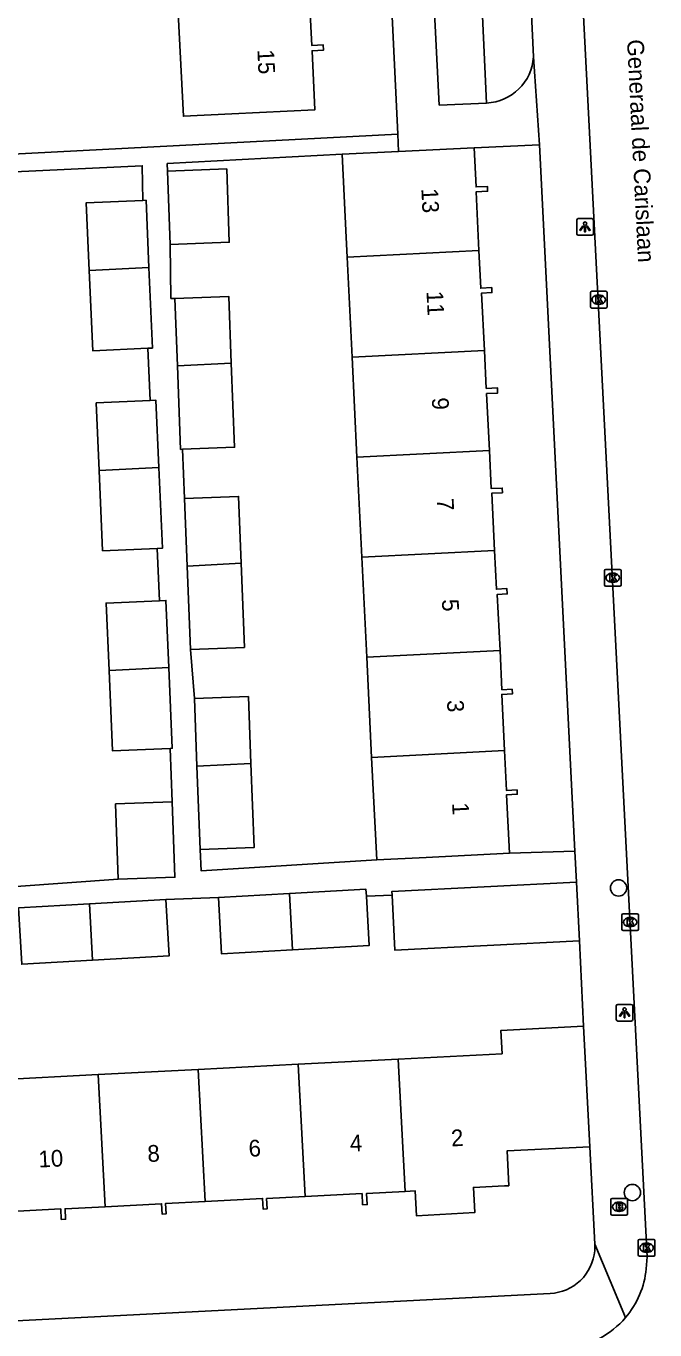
# Model space of a CAD drawing. Extents: x 161084 to 161928, y 385355 to 386522.
# Drawn here: x 161794.8 to 161832.5, y 386136.9 to 386215 of the extents above; entities that cross this region are included whole.
import ezdxf

# ---------------------------------------------------------------- set-up
doc = ezdxf.new("R2010")
doc.units = 0
for name, color, linetype in [('IMGEO_Boom', 7, 'Continuous'), ('IMGEO_Brandkraan', 7, 'Continuous'), ('IMGEO_Groenvoorziening', 7, 'Continuous'), ('IMGEO_Kolk', 7, 'Continuous'), ('IMGEO_Lichtpunt', 7, 'Continuous'), ('IMGEO_Openbare_ruimte_label', 7, 'Continuous'), ('IMGEO_Pand', 7, 'Continuous'), ('IMGEO_Pand_nummerreeks', 7, 'Continuous'), ('IMGEO_Rijbaan_lokaal_open', 7, 'Continuous'), ('IMGEO_Voetpad_open', 7, 'Continuous')]:
    doc.layers.add(name, color=color, linetype=linetype)

msp = doc.modelspace()

# ---------------------------------------------------------------- linework, layer by layer
at = {"layer": 'IMGEO_Boom'}
for centre in [(161830.317, 386163.336), (161831.147, 386145.094)]:
    msp.add_circle(centre, 0.489, dxfattribs=at)
at = {"layer": 'IMGEO_Brandkraan'}
for p, q in [((161829.855, 386143.817), (161829.855, 386144.669)), ((161829.93, 386144.743), (161830.782, 386144.743)), ((161830.343, 386144.523), (161830.368, 386144.523)), ((161830.856, 386144.669), (161830.856, 386143.817)), ((161830.782, 386143.743), (161829.93, 386143.743)), ((161830.366, 386143.963), (161830.341, 386143.963))]:
    msp.add_line(p, q, dxfattribs=at)
for points in [[(161829.855, 386143.817), (161829.855, 386144.669)], [(161829.93, 386144.743), (161830.782, 386144.743)], [(161830.203, 386144.443), (161830.203, 386144.043), (161830.416, 386144.043)], [(161830.434, 386144.443), (161830.203, 386144.443)], [(161830.382, 386144.362), (161830.328, 386144.362), (161830.328, 386144.286)], [(161830.328, 386144.286), (161830.381, 386144.286)], [(161830.856, 386144.669), (161830.856, 386143.817)], [(161830.782, 386143.743), (161829.93, 386143.743)], [(161830.39, 386144.21), (161830.328, 386144.21), (161830.328, 386144.129)], [(161830.328, 386144.129), (161830.39, 386144.129)]]:
    msp.add_lwpolyline(points, dxfattribs=at)
for centre, radius, start, end in [((161829.932, 386144.667), 0.0765, 91.55205, 178.44795), ((161829.932, 386144.667), 0.0765, 91.55205, 178.44795), ((161830.383, 386144.324), 0.0379, 267.82845, 90.93552), ((161830.438, 386144.298), 0.145, 59.4692, 91.53667), ((161830.463, 386144.345), 0.0922, 285.51372, 58.15012), ((161830.468, 386144.153), 0.105, 301.31148, 78.98903), ((161830.78, 386144.667), 0.0765, 1.55205, 88.44795), ((161830.78, 386144.667), 0.0765, 1.55205, 88.44795), ((161829.932, 386143.819), 0.0765, 181.55205, 268.44795), ((161829.932, 386143.819), 0.0765, 181.55205, 268.44795), ((161830.391, 386144.169), 0.0404, 269.87594, 90.50774), ((161830.422, 386144.294), 0.251, 268.66757, 293.53466), ((161830.78, 386143.819), 0.0765, 271.55205, 358.44795), ((161830.78, 386143.819), 0.0765, 271.55205, 358.44795)]:
    msp.add_arc(centre, radius, start, end, dxfattribs=at)
for centre, major_axis, ratio, start_param, end_param in [((161830.342, 386144.243), (-0.387, 0.002), 0.722429, 4.712389, 7.853982), ((161830.367, 386144.243), (-0.39, 0.002), 0.717154, 1.570796, 4.712389)]:
    msp.add_ellipse(centre, major_axis=major_axis, ratio=ratio, start_param=start_param, end_param=end_param, dxfattribs=at)
at = {"layer": 'IMGEO_Groenvoorziening'}
msp.add_lwpolyline([(161822.402, 386210.354), (161821.387, 386232.551)], dxfattribs=at)
at = {"layer": 'IMGEO_Kolk'}
for p, q in [((161828.628, 386198.149), (161828.628, 386199.001)), ((161828.703, 386199.075), (161829.555, 386199.075)), ((161829.629, 386199.001), (161829.629, 386198.149)), ((161829.139, 386198.295), (161829.114, 386198.295)), ((161829.116, 386198.855), (161829.141, 386198.855)), ((161829.555, 386198.075), (161828.703, 386198.075)), ((161829.472, 386181.495), (161829.472, 386182.347)), ((161829.547, 386182.421), (161830.399, 386182.421)), ((161829.96, 386182.201), (161829.985, 386182.201)), ((161830.473, 386182.347), (161830.473, 386181.495)), ((161830.399, 386181.421), (161829.547, 386181.421)), ((161829.983, 386181.641), (161829.958, 386181.641)), ((161830.513, 386160.863), (161830.513, 386161.715)), ((161830.588, 386161.789), (161831.44, 386161.789)), ((161831.001, 386161.569), (161831.026, 386161.569)), ((161831.514, 386161.715), (161831.514, 386160.863)), ((161831.44, 386160.789), (161830.588, 386160.789)), ((161831.024, 386161.009), (161830.999, 386161.009)), ((161831.497, 386141.362), (161831.497, 386142.214)), ((161831.572, 386142.288), (161832.424, 386142.288)), ((161831.985, 386142.068), (161832.01, 386142.068)), ((161832.498, 386142.214), (161832.498, 386141.362)), ((161832.424, 386141.288), (161831.572, 386141.288)), ((161832.008, 386141.508), (161831.983, 386141.508))]:
    msp.add_line(p, q, dxfattribs=at)
for points in [[(161828.628, 386198.149), (161828.628, 386199.001)], [(161828.703, 386199.075), (161829.555, 386199.075)], [(161829.629, 386199.001), (161829.629, 386198.149)], [(161828.949, 386198.775), (161829.072, 386198.775), (161829.072, 386198.624), (161829.202, 386198.775), (161829.366, 386198.775), (161829.22, 386198.624), (161829.373, 386198.375), (161829.221, 386198.375), (161829.136, 386198.539), (161829.072, 386198.472), (161829.072, 386198.375), (161828.949, 386198.375), (161828.949, 386198.775)], [(161829.555, 386198.075), (161828.703, 386198.075)], [(161829.472, 386181.495), (161829.472, 386182.347)], [(161829.547, 386182.421), (161830.399, 386182.421)], [(161829.793, 386182.121), (161829.916, 386182.121), (161829.916, 386181.97), (161830.046, 386182.121), (161830.21, 386182.121), (161830.064, 386181.97), (161830.217, 386181.721), (161830.065, 386181.721), (161829.98, 386181.885), (161829.916, 386181.818), (161829.916, 386181.721), (161829.793, 386181.721), (161829.793, 386182.121)], [(161830.473, 386182.347), (161830.473, 386181.495)], [(161830.399, 386181.421), (161829.547, 386181.421)], [(161830.513, 386160.863), (161830.513, 386161.715)], [(161830.588, 386161.789), (161831.44, 386161.789)], [(161830.834, 386161.489), (161830.957, 386161.489), (161830.957, 386161.338), (161831.087, 386161.489), (161831.251, 386161.489), (161831.105, 386161.338), (161831.258, 386161.089), (161831.106, 386161.089), (161831.021, 386161.253), (161830.957, 386161.186), (161830.957, 386161.089), (161830.834, 386161.089), (161830.834, 386161.489)], [(161831.514, 386161.715), (161831.514, 386160.863)], [(161831.44, 386160.789), (161830.588, 386160.789)], [(161831.497, 386141.362), (161831.497, 386142.214)], [(161831.572, 386142.288), (161832.424, 386142.288)], [(161831.818, 386141.988), (161831.941, 386141.988), (161831.941, 386141.837), (161832.071, 386141.988), (161832.235, 386141.988), (161832.089, 386141.837), (161832.242, 386141.588), (161832.09, 386141.588), (161832.005, 386141.752), (161831.941, 386141.685), (161831.941, 386141.588), (161831.818, 386141.588), (161831.818, 386141.988)], [(161832.498, 386142.214), (161832.498, 386141.362)], [(161832.424, 386141.288), (161831.572, 386141.288)]]:
    msp.add_lwpolyline(points, dxfattribs=at)
for centre, start, end in [((161828.705, 386198.999), 91.55205, 178.44795), ((161828.705, 386198.999), 91.55205, 178.44795), ((161829.553, 386198.999), 1.55205, 88.44795), ((161829.553, 386198.999), 1.55205, 88.44795), ((161828.705, 386198.151), 181.55205, 268.44795), ((161828.705, 386198.151), 181.55205, 268.44795), ((161829.553, 386198.151), 271.55205, 358.44795), ((161829.553, 386198.151), 271.55205, 358.44795), ((161829.549, 386182.345), 91.55205, 178.44795), ((161829.549, 386182.345), 91.55205, 178.44795), ((161830.397, 386182.345), 1.55205, 88.44795), ((161830.397, 386182.345), 1.55205, 88.44795), ((161829.549, 386181.497), 181.55205, 268.44795), ((161829.549, 386181.497), 181.55205, 268.44795), ((161830.397, 386181.497), 271.55205, 358.44795), ((161830.397, 386181.497), 271.55205, 358.44795), ((161830.59, 386161.713), 91.55205, 178.44795), ((161830.59, 386161.713), 91.55205, 178.44795), ((161831.438, 386161.713), 1.55205, 88.44795), ((161831.438, 386161.713), 1.55205, 88.44795), ((161830.59, 386160.865), 181.55205, 268.44795), ((161830.59, 386160.865), 181.55205, 268.44795), ((161831.438, 386160.865), 271.55205, 358.44795), ((161831.438, 386160.865), 271.55205, 358.44795), ((161831.574, 386142.212), 91.55205, 178.44795), ((161831.574, 386142.212), 91.55205, 178.44795), ((161832.422, 386142.212), 1.55205, 88.44795), ((161832.422, 386142.212), 1.55205, 88.44795), ((161831.574, 386141.364), 181.55205, 268.44795), ((161831.574, 386141.364), 181.55205, 268.44795), ((161832.422, 386141.364), 271.55205, 358.44795), ((161832.422, 386141.364), 271.55205, 358.44795)]:
    msp.add_arc(centre, 0.0765, start, end, dxfattribs=at)
for centre, major_axis, ratio, start_param, end_param in [((161829.115, 386198.575), (-0.387, 0.002), 0.722429, 4.712389, 7.853982), ((161829.14, 386198.575), (-0.39, 0.002), 0.717154, 1.570796, 4.712389), ((161829.959, 386181.921), (-0.387, 0.002), 0.722429, 4.712389, 7.853982), ((161829.984, 386181.921), (-0.39, 0.002), 0.717154, 1.570796, 4.712389), ((161831, 386161.289), (-0.387, 0.002), 0.722429, 4.712389, 7.853982), ((161831.025, 386161.289), (-0.39, 0.002), 0.717154, 1.570796, 4.712389), ((161831.984, 386141.788), (-0.387, 0.002), 0.722429, 4.712389, 7.853982), ((161832.009, 386141.788), (-0.39, 0.002), 0.717154, 1.570796, 4.712389)]:
    msp.add_ellipse(centre, major_axis=major_axis, ratio=ratio, start_param=start_param, end_param=end_param, dxfattribs=at)
at = {"layer": 'IMGEO_Lichtpunt'}
for p, q in [((161827.811, 386203.335), (161827.811, 386202.528)), ((161827.811, 386203.335), (161827.811, 386202.528)), ((161828.713, 386203.43), (161827.905, 386203.43)), ((161828.713, 386203.43), (161827.905, 386203.43)), ((161828.807, 386202.528), (161828.807, 386203.335)), ((161828.807, 386202.528), (161828.807, 386203.335)), ((161827.905, 386202.434), (161828.713, 386202.434)), ((161827.905, 386202.434), (161828.713, 386202.434)), ((161830.181, 386156.267), (161830.181, 386155.46)), ((161830.181, 386156.267), (161830.181, 386155.46)), ((161831.083, 386156.362), (161830.275, 386156.362)), ((161831.083, 386156.362), (161830.275, 386156.362)), ((161831.177, 386155.46), (161831.177, 386156.267)), ((161831.177, 386155.46), (161831.177, 386156.267)), ((161830.275, 386155.366), (161831.083, 386155.366)), ((161830.275, 386155.366), (161831.083, 386155.366))]:
    msp.add_line(p, q, dxfattribs=at)
for points in [[(161828.185, 386202.999), (161828.224, 386202.971), (161828.036, 386202.709), (161827.998, 386202.736), (161828.185, 386202.999)], [(161828.287, 386202.951), (161828.334, 386202.951), (161828.334, 386202.629), (161828.287, 386202.629), (161828.287, 386202.951)], [(161828.397, 386202.971), (161828.435, 386202.998), (161828.622, 386202.736), (161828.583, 386202.708), (161828.397, 386202.971)], [(161830.555, 386155.931), (161830.594, 386155.903), (161830.406, 386155.641), (161830.368, 386155.668), (161830.555, 386155.931)], [(161830.657, 386155.883), (161830.704, 386155.883), (161830.704, 386155.561), (161830.657, 386155.561), (161830.657, 386155.883)], [(161830.767, 386155.903), (161830.805, 386155.93), (161830.992, 386155.668), (161830.953, 386155.64), (161830.767, 386155.903)]]:
    msp.add_lwpolyline(points, dxfattribs=at)
for centre in [(161828.31, 386203.133), (161830.68, 386156.065)]:
    msp.add_circle(centre, 0.0994, dxfattribs=at)
for centre, start, end in [((161827.905, 386203.335), 90, 180), ((161827.905, 386203.335), 90, 180), ((161828.713, 386203.335), 0, 90), ((161828.713, 386203.335), 0, 90), ((161827.905, 386202.528), 180, 270), ((161827.905, 386202.528), 180, 270), ((161828.713, 386202.528), 270, 0), ((161828.713, 386202.528), 270, 360), ((161830.275, 386156.267), 90, 180), ((161830.275, 386156.267), 90, 180), ((161831.083, 386156.267), 0, 90), ((161831.083, 386156.267), 0, 90), ((161830.275, 386155.46), 180, 270), ((161830.275, 386155.46), 180, 270), ((161831.083, 386155.46), 270, 0), ((161831.083, 386155.46), 270, 360)]:
    msp.add_arc(centre, 0.0946, start, end, dxfattribs=at)
at = {"layer": 'IMGEO_Pand'}
for points in [[(161811.826, 386216.102), (161811.939, 386213.798), (161812.62, 386213.831), (161812.635, 386213.52), (161811.953, 386213.487), (161812.127, 386209.951), (161807.134, 386209.705), (161804.237, 386209.563), (161803.934, 386215.731)], [(161817.138, 386207.452), (161821.661, 386207.674)], [(161821.661, 386207.674), (161821.776, 386205.329), (161822.458, 386205.363), (161822.473, 386205.068), (161821.776, 386205.034), (161821.949, 386201.521)], [(161813.749, 386207.286), (161817.138, 386207.452)], [(161814.051, 386201.125), (161813.994, 386202.293), (161813.749, 386207.286)], [(161803.286, 386206.282), (161806.834, 386206.407), (161806.988, 386202.013), (161803.44, 386201.889)], [(161803.44, 386201.889), (161803.286, 386206.282)], [(161798.6, 386200.325), (161798.424, 386204.376), (161801.804, 386204.523)], [(161801.804, 386204.523), (161802.003, 386204.532), (161802.178, 386200.506)], [(161821.949, 386201.521), (161814.051, 386201.125)], [(161821.949, 386201.521), (161822.06, 386199.263), (161822.718, 386199.295), (161822.732, 386199.002), (161822.108, 386198.971), (161822.277, 386195.53)], [(161798.6, 386200.325), (161802.178, 386200.506)], [(161802.178, 386200.506), (161802.388, 386195.675), (161802.112, 386195.663)], [(161814.346, 386195.131), (161814.051, 386201.125)], [(161802.112, 386195.663), (161798.809, 386195.519), (161798.6, 386200.325)], [(161803.722, 386198.65), (161806.958, 386198.774), (161807.113, 386194.767)], [(161803.878, 386194.604), (161803.722, 386198.65)], [(161814.346, 386195.131), (161822.277, 386195.53)], [(161814.64, 386189.139), (161814.346, 386195.131)], [(161822.277, 386195.53), (161822.388, 386193.263), (161823.056, 386193.296), (161823.072, 386192.981), (161822.413, 386192.949), (161822.58, 386189.538)], [(161807.113, 386194.767), (161803.878, 386194.604)], [(161804.193, 386189.612), (161804.07, 386189.607), (161803.878, 386194.604)], [(161807.113, 386194.767), (161807.306, 386189.732), (161804.193, 386189.612)], [(161799.193, 386188.339), (161799.017, 386192.391), (161802.255, 386192.532)], [(161802.255, 386192.532), (161802.596, 386192.547), (161802.771, 386188.521)], [(161822.58, 386189.538), (161814.64, 386189.139)], [(161822.58, 386189.538), (161822.692, 386187.259), (161823.349, 386187.291), (161823.363, 386187.009), (161822.715, 386186.978), (161822.883, 386183.546)], [(161814.934, 386183.147), (161814.64, 386189.139)], [(161799.193, 386188.339), (161802.771, 386188.521)], [(161802.678, 386183.677), (161799.402, 386183.534), (161799.193, 386188.339)], [(161802.771, 386188.521), (161802.981, 386183.69), (161802.678, 386183.677)], [(161804.31, 386186.666), (161807.546, 386186.79), (161807.701, 386182.784)], [(161804.466, 386182.622), (161804.31, 386186.666)], [(161814.934, 386183.147), (161822.883, 386183.546)], [(161822.883, 386183.546), (161822.997, 386181.234), (161823.632, 386181.265), (161823.647, 386180.948), (161823.051, 386180.919), (161823.217, 386177.555)], [(161807.701, 386182.784), (161804.466, 386182.622)], [(161804.658, 386177.623), (161804.466, 386182.622)], [(161807.701, 386182.784), (161807.894, 386177.748), (161804.658, 386177.623)], [(161815.228, 386177.153), (161814.934, 386183.147)], [(161799.786, 386176.353), (161799.61, 386180.405), (161802.812, 386180.545)], [(161802.812, 386180.545), (161803.189, 386180.561), (161803.364, 386176.534)], [(161823.217, 386177.555), (161815.228, 386177.153)], [(161815.523, 386171.161), (161815.228, 386177.153)], [(161823.217, 386177.555), (161823.332, 386175.213), (161823.942, 386175.243), (161823.956, 386174.964), (161823.315, 386174.933), (161823.481, 386171.561)], [(161803.364, 386176.534), (161799.786, 386176.353)], [(161803.439, 386171.698), (161799.995, 386171.548), (161799.786, 386176.353)], [(161803.364, 386176.534), (161803.574, 386171.704), (161803.439, 386171.698)], [(161804.899, 386174.68), (161808.135, 386174.804), (161808.29, 386170.797)], [(161805.055, 386170.635), (161804.899, 386174.68)], [(161805.055, 386170.635), (161808.29, 386170.797)], [(161808.29, 386170.797), (161808.483, 386165.762), (161805.247, 386165.637)], [(161823.481, 386171.561), (161815.523, 386171.161)], [(161815.824, 386165.021), (161815.523, 386171.161)], [(161823.481, 386171.561), (161823.598, 386169.178), (161824.237, 386169.209), (161824.25, 386168.949), (161823.605, 386168.917), (161823.778, 386165.412)], [(161805.247, 386165.637), (161805.055, 386170.635)], [(161800.34, 386163.854), (161800.174, 386168.37), (161803.566, 386168.494)], [(161803.566, 386168.494), (161803.732, 386163.979), (161800.34, 386163.854)], [(161823.778, 386165.412), (161818.785, 386165.167), (161815.824, 386165.021)], [(161806.344, 386162.76), (161810.6, 386163)], [(161810.6, 386163), (161815.182, 386163.258), (161815.205, 386162.848)], [(161810.773, 386159.624), (161810.6, 386163)], [(161816.744, 386162.899), (161816.733, 386163.127), (161827.793, 386163.679)], [(161827.968, 386160.168), (161827.793, 386163.679)], [(161794.359, 386162.145), (161798.616, 386162.385)], [(161798.616, 386162.385), (161803.197, 386162.643)], [(161798.789, 386159.009), (161798.616, 386162.385)], [(161798.789, 386159.009), (161803.387, 386159.268), (161803.197, 386162.643)], [(161806.344, 386162.76), (161806.534, 386159.385), (161810.773, 386159.624)], [(161810.773, 386159.624), (161815.372, 386159.883), (161815.205, 386162.848)], [(161816.744, 386162.899), (161816.908, 386159.616), (161827.968, 386160.168)], [(161794.359, 386162.145), (161794.549, 386158.77), (161798.789, 386159.009)], [(161828.222, 386155.056), (161823.269, 386154.804), (161823.341, 386153.403), (161817.117, 386153.084)], [(161828.59, 386147.835), (161828.222, 386155.056)], [(161817.117, 386153.084), (161811.125, 386152.776)], [(161817.523, 386145.155), (161817.117, 386153.084)], [(161799.14, 386152.161), (161793.148, 386151.853)], [(161805.133, 386152.468), (161799.14, 386152.161)], [(161799.546, 386144.244), (161799.14, 386152.161)], [(161811.125, 386152.776), (161805.133, 386152.468)], [(161805.133, 386152.468), (161805.539, 386144.562)], [(161811.532, 386144.851), (161811.125, 386152.776)], [(161817.523, 386145.155), (161818.131, 386145.186), (161818.215, 386143.691), (161821.702, 386143.887), (161821.618, 386145.395), (161823.475, 386145.49), (161823.742, 386145.504), (161823.635, 386147.582), (161828.59, 386147.835)], [(161811.532, 386144.851), (161814.947, 386145.027), (161814.981, 386144.356), (161815.256, 386144.37), (161815.221, 386145.037), (161817.523, 386145.155)], [(161793.554, 386143.945), (161796.887, 386144.116), (161796.92, 386143.481), (161797.181, 386143.494), (161797.149, 386144.121), (161799.546, 386144.244)], [(161799.546, 386144.244), (161802.933, 386144.418), (161802.965, 386143.797), (161803.205, 386143.809), (161803.173, 386144.441), (161805.539, 386144.562)], [(161805.539, 386144.562), (161808.983, 386144.739), (161809.016, 386144.097), (161809.26, 386144.109), (161809.228, 386144.733), (161811.532, 386144.851)]]:
    msp.add_lwpolyline(points, dxfattribs=at)
at = {"layer": 'IMGEO_Rijbaan_lokaal_open'}
msp.add_lwpolyline([(161826.192, 386254.91), (161832.027, 386141.242), (161831.977, 386140.523)], dxfattribs=at)
for centre, radius, start, end in [((161826.716, 386141.036), 5.286, 319.5253, 354.42871), ((161826.71, 386141.036), 5.29, 275.92246, 319.56612)]:
    msp.add_arc(centre, radius, start, end, dxfattribs=at)
at = {"layer": 'IMGEO_Voetpad_open'}
for points in [[(161814.773, 386256.529), (161815.088, 386250), (161817.088, 386208.494)], [(161822.402, 386210.354), (161819.571, 386210.23), (161818.445, 386232.427), (161821.387, 386232.551)], [(161825.213, 386213.131), (161824.301, 386232.669)], [(161825.59, 386207.85), (161825.213, 386213.131)], [(161817.088, 386208.494), (161790.52, 386207.113), (161790.349, 386210.433), (161790.625, 386210.448)], [(161817.138, 386207.452), (161817.088, 386208.494)], [(161821.661, 386207.674), (161825.59, 386207.85)], [(161827.699, 386165.549), (161825.59, 386207.85)], [(161803.286, 386206.282), (161803.272, 386206.728), (161813.749, 386207.286)], [(161791.13, 386206.102), (161801.775, 386206.597), (161801.804, 386204.523)], [(161803.722, 386198.65), (161803.488, 386198.65), (161803.44, 386201.889)], [(161802.112, 386195.663), (161802.255, 386192.532)], [(161804.31, 386186.666), (161804.193, 386189.612)], [(161802.678, 386183.677), (161802.812, 386180.545)], [(161804.899, 386174.68), (161804.658, 386177.623)], [(161803.439, 386171.698), (161803.566, 386168.494)], [(161815.824, 386165.021), (161805.296, 386164.365), (161805.247, 386165.637)], [(161827.699, 386165.549), (161823.778, 386165.412)], [(161827.793, 386163.679), (161827.699, 386165.549)], [(161800.34, 386163.854), (161782.25, 386162.575)], [(161803.197, 386162.643), (161806.344, 386162.76)], [(161815.205, 386162.848), (161816.744, 386162.899)], [(161827.968, 386160.168), (161828.222, 386155.056)], [(161828.59, 386147.835), (161828.898, 386142.002)], [(161828.898, 386142.002), (161828.901, 386141.861), (161828.89, 386141.609), (161828.856, 386141.359), (161828.8, 386141.113), (161828.722, 386140.873), (161828.623, 386140.641), (161828.504, 386140.419), (161828.365, 386140.208), (161828.208, 386140.011), (161828.034, 386139.828), (161827.844, 386139.661), (161827.64, 386139.513), (161827.424, 386139.383), (161827.197, 386139.272), (161826.961, 386139.183), (161826.718, 386139.115), (161826.47, 386139.069), (161826.219, 386139.045), (161787.567, 386137.078)], [(161830.737, 386137.605), (161828.898, 386142.002)]]:
    msp.add_lwpolyline(points, dxfattribs=at)
msp.add_arc((161822.295, 386213.273), 2.921, 272.09771, 357.20507, dxfattribs=at)

# ---------------------------------------------------------------- texts
at = {"layer": 'IMGEO_Openbare_ruimte_label'}
msp.add_text('Generaal de Carislaan', height=1, rotation=272.86527, dxfattribs=at).set_placement((161830.824, 386214.143))
at = {"layer": 'IMGEO_Pand_nummerreeks'}
for s, rotation, p in [('15', 272.69764, (161808.674, 386213.542)), ('13', 272.86768, (161818.499, 386205.225)), ('11', 272.86768, (161818.807, 386199.075)), ('9', 272.86768, (161819.127, 386192.691)), ('7', 272.86768, (161819.429, 386186.654)), ('5', 272.86768, (161819.732, 386180.616)), ('3', 272.86768, (161820.034, 386174.579)), ('1', 272.86768, (161820.342, 386168.428)), ('6', 2.92794, (161808.17, 386147.23)), ('4', 2.92794, (161814.238, 386147.541)), ('2', 2.92794, (161820.303, 386147.851)), ('10', 2.92794, (161795.578, 386146.587)), ('8', 2.92794, (161802.107, 386146.92))]:
    msp.add_text(s, height=1, rotation=rotation, dxfattribs=at).set_placement(p)

doc.saveas('drawing.dxf')
